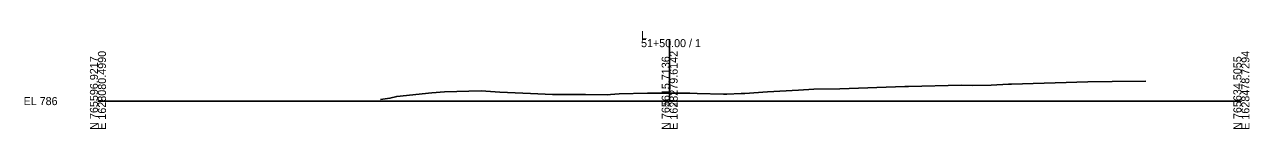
# Model space of a CAD drawing. Extents: x -26 to 4403, y -510 to 9556.
# Drawn here: x 3974.3 to 4402.8, y 1490.3 to 1524.4 of the extents above; entities that cross this region are included whole.
import ezdxf

# ---------------------------------------------------------------- set-up
doc = ezdxf.new("R2010")
doc.units = 0
for name, color, linetype in [('Default', 7, 'Continuous'), ('Exist Cross Section Cell', 7, 'Continuous'), ('Exist XS Center Line Elevation Label', 7, 'Continuous'), ('Exist XS Ground Line', 7, 'Continuous')]:
    doc.layers.add(name, color=color, linetype=linetype)

msp = doc.modelspace()

# ---------------------------------------------------------------- linework, layer by layer
at = {"layer": 'Exist Cross Section Cell'}
for p, q in [((4200, 1500), (4200, 1521.58)), ((4000, 1500), (4200, 1500)), ((4200, 1500), (4400, 1500))]:
    msp.add_line(p, q, dxfattribs=at)
at = {"layer": 'Exist XS Ground Line'}
msp.add_lwpolyline([(4098.9, 1500.53), (4102.11, 1500.98), (4104.54, 1501.64), (4116.75, 1502.89), (4121.28, 1503.18), (4134.04, 1503.55), (4134.06, 1503.55), (4140.61, 1503.08), (4151.31, 1502.64), (4159.05, 1502.35), (4159.92, 1502.33), (4170.5, 1502.27), (4178.08, 1502.19), (4179.34, 1502.29), (4182.36, 1502.55), (4192.29, 1502.73), (4194.95, 1502.77), (4197.49, 1502.76), (4200, 1502.75), (4207.02, 1502.72), (4209.59, 1502.65), (4218.86, 1502.42), (4219.97, 1502.39), (4225.06, 1502.66), (4226.3, 1502.61), (4234.25, 1503.19), (4245.06, 1503.8), (4250.47, 1504.11), (4259.56, 1504.31), (4282.3, 1505.03), (4282.68, 1505.03), (4283.53, 1505.06), (4302.04, 1505.52), (4305.89, 1505.48), (4312.44, 1505.49), (4318.55, 1505.9), (4319.56, 1505.93), (4346.24, 1506.65), (4354.84, 1506.77), (4366.53, 1506.93)], dxfattribs=at)

# ---------------------------------------------------------------- texts
at = {"layer": 'Default'}
msp.add_text('-', height=0.0001, dxfattribs=at).set_placement((4000, 1500))
at = {"layer": 'Exist Cross Section Cell'}
for s, p in [('51+50.00 / 1', (4190, 1518.78)), ('L', (4190, 1521.58)), ('EL 786', (3974, 1498.6))]:
    msp.add_text(s, height=2.8, dxfattribs=at).set_placement(p)
for s, p in [('E 1628080.4990', (4002.8, 1490)), ('E 1628279.6142', (4202.8, 1490)), ('E 1628478.7294', (4402.8, 1490)), ('N 765596.9217', (4000, 1490)), ('N 765615.7136', (4200, 1490)), ('N 765634.5055', (4400, 1490))]:
    msp.add_text(s, height=2.8, rotation=90, dxfattribs=at).set_placement(p)
at = {"layer": 'Exist XS Center Line Elevation Label'}
msp.add_text('788.75', height=1.2, dxfattribs=at).set_placement((4197.49, 1498.15))

doc.saveas('drawing.dxf')
